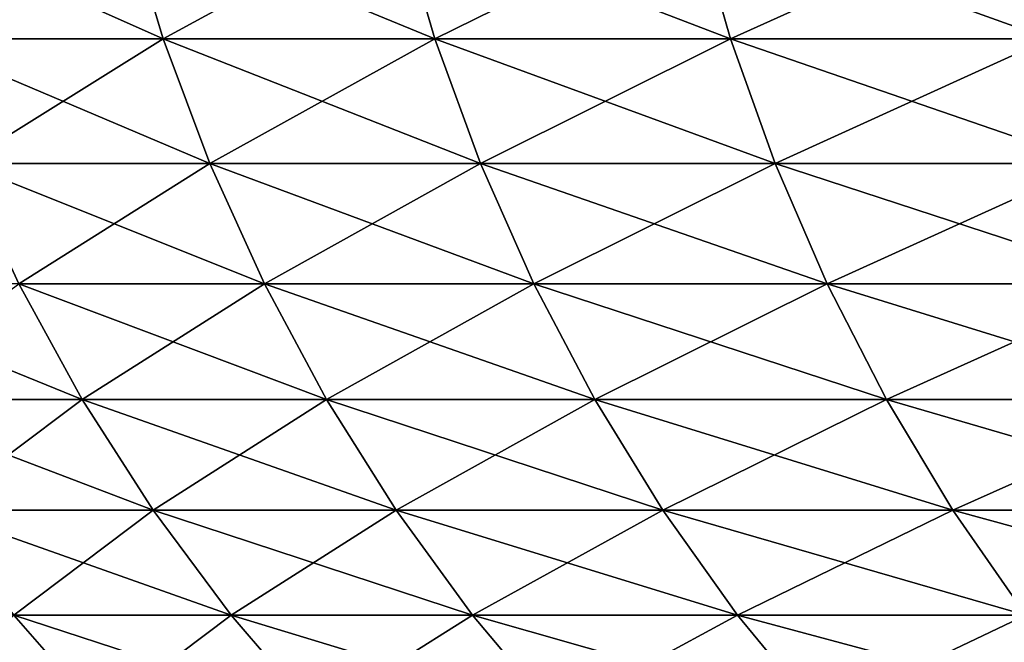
# Model space of a CAD drawing. Header units: millimetres. Extents: x -161 to 161, y -94 to 1149.
# Tile 299 of 656: x -9.969 to -9.186, y -93.105 to -92.609. Entities that reach past the tile are written whole.
import ezdxf

# ---------------------------------------------------------------- set-up
doc = ezdxf.new("R2010")
doc.units = ezdxf.units.MM
doc.header["$LTSCALE"] = 81.481481
doc.layers.add('24', color=7, linetype='CONTINUOUS')
doc.layers.add('25', color=7, linetype='CONTINUOUS')

msp = doc.modelspace()

# ---------------------------------------------------------------- linework, layer by layer
at = {"layer": '24', "color": 7, "linetype": 'CONTINUOUS', "true_color": 0x323232}
for points in [[(-9.88564, -92.52291, 4.68392), (-10.08315, -92.52291, 4.24207), (-9.85503, -92.6246, 4.66942), (-9.88564, -92.52291, 4.68392)], [(-9.85503, -92.6246, 4.66942), (-10.08315, -92.52291, 4.24207), (-10.05192, -92.6246, 4.22893), (-9.85503, -92.6246, 4.66942)], [(-9.66878, -92.52291, 5.11661), (-9.88564, -92.52291, 4.68392), (-9.63884, -92.6246, 5.10077), (-9.66878, -92.52291, 5.11661)], [(-9.63884, -92.6246, 5.10077), (-9.88564, -92.52291, 4.68392), (-9.85503, -92.6246, 4.66942), (-9.63884, -92.6246, 5.10077)], [(-9.43299, -92.52291, 5.53929), (-9.66878, -92.52291, 5.11661), (-9.40378, -92.6246, 5.52214), (-9.43299, -92.52291, 5.53929)], [(-9.40378, -92.6246, 5.52214), (-9.66878, -92.52291, 5.11661), (-9.63884, -92.6246, 5.10077), (-9.40378, -92.6246, 5.52214)], [(-9.17873, -92.52291, 5.95112), (-9.43299, -92.52291, 5.53929), (-9.15031, -92.6246, 5.93269), (-9.17873, -92.52291, 5.95112)], [(-9.15031, -92.6246, 5.93269), (-9.43299, -92.52291, 5.53929), (-9.40378, -92.6246, 5.52214), (-9.15031, -92.6246, 5.93269)], [(-9.85503, -92.6246, 4.66942), (-10.05192, -92.6246, 4.22893), (-9.81793, -92.72361, 4.65184), (-9.85503, -92.6246, 4.66942)], [(-9.81793, -92.72361, 4.65184), (-10.05192, -92.6246, 4.22893), (-10.01409, -92.72361, 4.21301), (-9.81793, -92.72361, 4.65184)], [(-9.63884, -92.6246, 5.10077), (-9.85503, -92.6246, 4.66942), (-9.60255, -92.72361, 5.08157), (-9.63884, -92.6246, 5.10077)], [(-9.60255, -92.72361, 5.08157), (-9.85503, -92.6246, 4.66942), (-9.81793, -92.72361, 4.65184), (-9.60255, -92.72361, 5.08157)], [(-9.40378, -92.6246, 5.52214), (-9.63884, -92.6246, 5.10077), (-9.36838, -92.72361, 5.50135), (-9.40378, -92.6246, 5.52214)], [(-9.36838, -92.72361, 5.50135), (-9.63884, -92.6246, 5.10077), (-9.60255, -92.72361, 5.08157), (-9.36838, -92.72361, 5.50135)], [(-9.15031, -92.6246, 5.93269), (-9.40378, -92.6246, 5.52214), (-9.11587, -92.72361, 5.91036), (-9.15031, -92.6246, 5.93269)], [(-9.11587, -92.72361, 5.91036), (-9.40378, -92.6246, 5.52214), (-9.36838, -92.72361, 5.50135), (-9.11587, -92.72361, 5.91036)], [(-9.81793, -92.72361, 4.65184), (-10.01409, -92.72361, 4.21301), (-9.77454, -92.81944, 4.63128), (-9.81793, -92.72361, 4.65184)], [(-9.77454, -92.81944, 4.63128), (-10.01409, -92.72361, 4.21301), (-9.96983, -92.81944, 4.19439), (-9.77454, -92.81944, 4.63128)], [(-9.60255, -92.72361, 5.08157), (-9.81793, -92.72361, 4.65184), (-9.56011, -92.81944, 5.05911), (-9.60255, -92.72361, 5.08157)], [(-9.56011, -92.81944, 5.05911), (-9.81793, -92.72361, 4.65184), (-9.77454, -92.81944, 4.63128), (-9.56011, -92.81944, 5.05911)], [(-9.36838, -92.72361, 5.50135), (-9.60255, -92.72361, 5.08157), (-9.32698, -92.81944, 5.47704), (-9.36838, -92.72361, 5.50135)], [(-9.32698, -92.81944, 5.47704), (-9.60255, -92.72361, 5.08157), (-9.56011, -92.81944, 5.05911), (-9.32698, -92.81944, 5.47704)], [(-9.11587, -92.72361, 5.91036), (-9.36838, -92.72361, 5.50135), (-9.07558, -92.81944, 5.88424), (-9.11587, -92.72361, 5.91036)], [(-9.07558, -92.81944, 5.88424), (-9.36838, -92.72361, 5.50135), (-9.32698, -92.81944, 5.47704), (-9.07558, -92.81944, 5.88424)], [(-9.96983, -92.81944, 4.19439), (-10.1456, -92.81944, 3.74929), (-9.91938, -92.91159, 4.17317), (-9.96983, -92.81944, 4.19439)], [(-9.91938, -92.91159, 4.17317), (-10.1456, -92.81944, 3.74929), (-10.09426, -92.91159, 3.73031), (-9.91938, -92.91159, 4.17317)], [(-9.77454, -92.81944, 4.63128), (-9.96983, -92.81944, 4.19439), (-9.72507, -92.91159, 4.60785), (-9.77454, -92.81944, 4.63128)], [(-9.72507, -92.91159, 4.60785), (-9.96983, -92.81944, 4.19439), (-9.91938, -92.91159, 4.17317), (-9.72507, -92.91159, 4.60785)], [(-9.56011, -92.81944, 5.05911), (-9.77454, -92.81944, 4.63128), (-9.51174, -92.91159, 5.03351), (-9.56011, -92.81944, 5.05911)], [(-9.51174, -92.91159, 5.03351), (-9.77454, -92.81944, 4.63128), (-9.72507, -92.91159, 4.60785), (-9.51174, -92.91159, 5.03351)], [(-9.32698, -92.81944, 5.47704), (-9.56011, -92.81944, 5.05911), (-9.27978, -92.91159, 5.44932), (-9.32698, -92.81944, 5.47704)], [(-9.27978, -92.91159, 5.44932), (-9.56011, -92.81944, 5.05911), (-9.51174, -92.91159, 5.03351), (-9.27978, -92.91159, 5.44932)], [(-9.07558, -92.81944, 5.88424), (-9.32698, -92.81944, 5.47704), (-9.02965, -92.91159, 5.85446), (-9.07558, -92.81944, 5.88424)], [(-9.02965, -92.91159, 5.85446), (-9.32698, -92.81944, 5.47704), (-9.27978, -92.91159, 5.44932), (-9.02965, -92.91159, 5.85446)], [(-9.91938, -92.91159, 4.17317), (-10.09426, -92.91159, 3.73031), (-9.86299, -92.9996, 4.14944), (-9.91938, -92.91159, 4.17317)], [(-9.86299, -92.9996, 4.14944), (-10.09426, -92.91159, 3.73031), (-10.03688, -92.9996, 3.70911), (-9.86299, -92.9996, 4.14944)], [(-9.72507, -92.91159, 4.60785), (-9.91938, -92.91159, 4.17317), (-9.66979, -92.9996, 4.58165), (-9.72507, -92.91159, 4.60785)], [(-9.66979, -92.9996, 4.58165), (-9.91938, -92.91159, 4.17317), (-9.86299, -92.9996, 4.14944), (-9.66979, -92.9996, 4.58165)], [(-9.51174, -92.91159, 5.03351), (-9.72507, -92.91159, 4.60785), (-9.45766, -92.9996, 5.0049), (-9.51174, -92.91159, 5.03351)], [(-9.45766, -92.9996, 5.0049), (-9.72507, -92.91159, 4.60785), (-9.66979, -92.9996, 4.58165), (-9.45766, -92.9996, 5.0049)], [(-9.27978, -92.91159, 5.44932), (-9.51174, -92.91159, 5.03351), (-9.22702, -92.9996, 5.41834), (-9.27978, -92.91159, 5.44932)], [(-9.22702, -92.9996, 5.41834), (-9.51174, -92.91159, 5.03351), (-9.45766, -92.9996, 5.0049), (-9.22702, -92.9996, 5.41834)], [(-9.02965, -92.91159, 5.85446), (-9.27978, -92.91159, 5.44932), (-8.97832, -92.9996, 5.82118), (-9.02965, -92.91159, 5.85446)], [(-8.97832, -92.9996, 5.82118), (-9.27978, -92.91159, 5.44932), (-9.22702, -92.9996, 5.41834), (-8.97832, -92.9996, 5.82118)], [(-9.86299, -92.9996, 4.14944), (-10.03688, -92.9996, 3.70911), (-9.80095, -93.08302, 4.12334), (-9.86299, -92.9996, 4.14944)], [(-9.80095, -93.08302, 4.12334), (-10.03688, -92.9996, 3.70911), (-9.97374, -93.08302, 3.68578), (-9.80095, -93.08302, 4.12334)], [(-9.66979, -92.9996, 4.58165), (-9.86299, -92.9996, 4.14944), (-9.60897, -93.08302, 4.55283), (-9.66979, -92.9996, 4.58165)], [(-9.60897, -93.08302, 4.55283), (-9.86299, -92.9996, 4.14944), (-9.80095, -93.08302, 4.12334), (-9.60897, -93.08302, 4.55283)], [(-9.45766, -92.9996, 5.0049), (-9.66979, -92.9996, 4.58165), (-9.39817, -93.08302, 4.97342), (-9.45766, -92.9996, 5.0049)], [(-9.39817, -93.08302, 4.97342), (-9.66979, -92.9996, 4.58165), (-9.60897, -93.08302, 4.55283), (-9.39817, -93.08302, 4.97342)], [(-9.22702, -92.9996, 5.41834), (-9.45766, -92.9996, 5.0049), (-9.16898, -93.08302, 5.38426), (-9.22702, -92.9996, 5.41834)], [(-9.16898, -93.08302, 5.38426), (-9.45766, -92.9996, 5.0049), (-9.39817, -93.08302, 4.97342), (-9.16898, -93.08302, 5.38426)], [(-8.97832, -92.9996, 5.82118), (-9.22702, -92.9996, 5.41834), (-8.92185, -93.08302, 5.78457), (-8.97832, -92.9996, 5.82118)], [(-8.92185, -93.08302, 5.78457), (-9.22702, -92.9996, 5.41834), (-9.16898, -93.08302, 5.38426), (-8.92185, -93.08302, 5.78457)], [(-9.97374, -93.08302, 3.68578), (-10.12702, -93.08302, 3.241), (-9.90519, -93.16142, 3.66044), (-9.97374, -93.08302, 3.68578)], [(-9.90519, -93.16142, 3.66044), (-10.12702, -93.08302, 3.241), (-10.0574, -93.16142, 3.21872), (-9.90519, -93.16142, 3.66044)], [(-9.80095, -93.08302, 4.12334), (-9.97374, -93.08302, 3.68578), (-9.73358, -93.16142, 4.095), (-9.80095, -93.08302, 4.12334)], [(-9.73358, -93.16142, 4.095), (-9.97374, -93.08302, 3.68578), (-9.90519, -93.16142, 3.66044), (-9.73358, -93.16142, 4.095)], [(-9.60897, -93.08302, 4.55283), (-9.80095, -93.08302, 4.12334), (-9.54292, -93.16142, 4.52154), (-9.60897, -93.08302, 4.55283)], [(-9.54292, -93.16142, 4.52154), (-9.80095, -93.08302, 4.12334), (-9.73358, -93.16142, 4.095), (-9.54292, -93.16142, 4.52154)], [(-9.39817, -93.08302, 4.97342), (-9.60897, -93.08302, 4.55283), (-9.33357, -93.16142, 4.93923), (-9.39817, -93.08302, 4.97342)], [(-9.33357, -93.16142, 4.93923), (-9.60897, -93.08302, 4.55283), (-9.54292, -93.16142, 4.52154), (-9.33357, -93.16142, 4.93923)], [(-9.16898, -93.08302, 5.38426), (-9.39817, -93.08302, 4.97342), (-9.10596, -93.16142, 5.34725), (-9.16898, -93.08302, 5.38426)], [(-9.10596, -93.16142, 5.34725), (-9.39817, -93.08302, 4.97342), (-9.33357, -93.16142, 4.93923), (-9.10596, -93.16142, 5.34725)]]:
    msp.add_3dface(points, dxfattribs=at)
at = {"layer": '25', "color": 7, "linetype": 'CONTINUOUS', "true_color": 0x323232}
for points in [[(-10.08315, -92.52291, -4.24207), (-9.88564, -92.52291, -4.68392), (-10.05192, -92.6246, -4.22893), (-10.08315, -92.52291, -4.24207)], [(-10.05192, -92.6246, -4.22893), (-9.88564, -92.52291, -4.68392), (-9.85503, -92.6246, -4.66942), (-10.05192, -92.6246, -4.22893)], [(-9.88564, -92.52291, -4.68392), (-9.66878, -92.52291, -5.11661), (-9.85503, -92.6246, -4.66942), (-9.88564, -92.52291, -4.68392)], [(-9.85503, -92.6246, -4.66942), (-9.66878, -92.52291, -5.11661), (-9.63884, -92.6246, -5.10077), (-9.85503, -92.6246, -4.66942)], [(-9.66878, -92.52291, -5.11661), (-9.43299, -92.52291, -5.53929), (-9.63884, -92.6246, -5.10077), (-9.66878, -92.52291, -5.11661)], [(-9.63884, -92.6246, -5.10077), (-9.43299, -92.52291, -5.53929), (-9.40378, -92.6246, -5.52214), (-9.63884, -92.6246, -5.10077)], [(-9.43299, -92.52291, -5.53929), (-9.17873, -92.52291, -5.95112), (-9.40378, -92.6246, -5.52214), (-9.43299, -92.52291, -5.53929)], [(-9.40378, -92.6246, -5.52214), (-9.17873, -92.52291, -5.95112), (-9.15031, -92.6246, -5.93269), (-9.40378, -92.6246, -5.52214)], [(-10.05192, -92.6246, -4.22893), (-9.85503, -92.6246, -4.66942), (-10.01409, -92.72361, -4.21301), (-10.05192, -92.6246, -4.22893)], [(-10.01409, -92.72361, -4.21301), (-9.85503, -92.6246, -4.66942), (-9.81793, -92.72361, -4.65184), (-10.01409, -92.72361, -4.21301)], [(-9.85503, -92.6246, -4.66942), (-9.63884, -92.6246, -5.10077), (-9.81793, -92.72361, -4.65184), (-9.85503, -92.6246, -4.66942)], [(-9.81793, -92.72361, -4.65184), (-9.63884, -92.6246, -5.10077), (-9.60255, -92.72361, -5.08157), (-9.81793, -92.72361, -4.65184)], [(-9.63884, -92.6246, -5.10077), (-9.40378, -92.6246, -5.52214), (-9.60255, -92.72361, -5.08157), (-9.63884, -92.6246, -5.10077)], [(-9.60255, -92.72361, -5.08157), (-9.40378, -92.6246, -5.52214), (-9.36838, -92.72361, -5.50135), (-9.60255, -92.72361, -5.08157)], [(-9.40378, -92.6246, -5.52214), (-9.15031, -92.6246, -5.93269), (-9.36838, -92.72361, -5.50135), (-9.40378, -92.6246, -5.52214)], [(-9.36838, -92.72361, -5.50135), (-9.15031, -92.6246, -5.93269), (-9.11587, -92.72361, -5.91036), (-9.36838, -92.72361, -5.50135)], [(-10.01409, -92.72361, -4.21301), (-9.81793, -92.72361, -4.65184), (-9.96983, -92.81944, -4.19439), (-10.01409, -92.72361, -4.21301)], [(-9.96983, -92.81944, -4.19439), (-9.81793, -92.72361, -4.65184), (-9.77454, -92.81944, -4.63128), (-9.96983, -92.81944, -4.19439)], [(-9.81793, -92.72361, -4.65184), (-9.60255, -92.72361, -5.08157), (-9.77454, -92.81944, -4.63128), (-9.81793, -92.72361, -4.65184)], [(-9.77454, -92.81944, -4.63128), (-9.60255, -92.72361, -5.08157), (-9.56011, -92.81944, -5.05911), (-9.77454, -92.81944, -4.63128)], [(-9.60255, -92.72361, -5.08157), (-9.36838, -92.72361, -5.50135), (-9.56011, -92.81944, -5.05911), (-9.60255, -92.72361, -5.08157)], [(-9.56011, -92.81944, -5.05911), (-9.36838, -92.72361, -5.50135), (-9.32698, -92.81944, -5.47704), (-9.56011, -92.81944, -5.05911)], [(-9.36838, -92.72361, -5.50135), (-9.11587, -92.72361, -5.91036), (-9.32698, -92.81944, -5.47704), (-9.36838, -92.72361, -5.50135)], [(-9.32698, -92.81944, -5.47704), (-9.11587, -92.72361, -5.91036), (-9.07558, -92.81944, -5.88424), (-9.32698, -92.81944, -5.47704)], [(-10.09426, -92.91159, -3.73031), (-9.96983, -92.81944, -4.19439), (-9.91938, -92.91159, -4.17317), (-10.09426, -92.91159, -3.73031)], [(-9.96983, -92.81944, -4.19439), (-9.77454, -92.81944, -4.63128), (-9.91938, -92.91159, -4.17317), (-9.96983, -92.81944, -4.19439)], [(-9.91938, -92.91159, -4.17317), (-9.77454, -92.81944, -4.63128), (-9.72507, -92.91159, -4.60785), (-9.91938, -92.91159, -4.17317)], [(-9.77454, -92.81944, -4.63128), (-9.56011, -92.81944, -5.05911), (-9.72507, -92.91159, -4.60785), (-9.77454, -92.81944, -4.63128)], [(-9.72507, -92.91159, -4.60785), (-9.56011, -92.81944, -5.05911), (-9.51174, -92.91159, -5.03351), (-9.72507, -92.91159, -4.60785)], [(-9.56011, -92.81944, -5.05911), (-9.32698, -92.81944, -5.47704), (-9.51174, -92.91159, -5.03351), (-9.56011, -92.81944, -5.05911)], [(-9.51174, -92.91159, -5.03351), (-9.32698, -92.81944, -5.47704), (-9.27978, -92.91159, -5.44932), (-9.51174, -92.91159, -5.03351)], [(-9.32698, -92.81944, -5.47704), (-9.07558, -92.81944, -5.88424), (-9.27978, -92.91159, -5.44932), (-9.32698, -92.81944, -5.47704)], [(-9.27978, -92.91159, -5.44932), (-9.07558, -92.81944, -5.88424), (-9.02965, -92.91159, -5.85446), (-9.27978, -92.91159, -5.44932)], [(-10.09426, -92.91159, -3.73031), (-9.91938, -92.91159, -4.17317), (-10.03688, -92.9996, -3.70911), (-10.09426, -92.91159, -3.73031)], [(-10.03688, -92.9996, -3.70911), (-9.91938, -92.91159, -4.17317), (-9.86299, -92.9996, -4.14944), (-10.03688, -92.9996, -3.70911)], [(-9.91938, -92.91159, -4.17317), (-9.72507, -92.91159, -4.60785), (-9.86299, -92.9996, -4.14944), (-9.91938, -92.91159, -4.17317)], [(-9.86299, -92.9996, -4.14944), (-9.72507, -92.91159, -4.60785), (-9.66979, -92.9996, -4.58165), (-9.86299, -92.9996, -4.14944)], [(-9.72507, -92.91159, -4.60785), (-9.51174, -92.91159, -5.03351), (-9.66979, -92.9996, -4.58165), (-9.72507, -92.91159, -4.60785)], [(-9.66979, -92.9996, -4.58165), (-9.51174, -92.91159, -5.03351), (-9.45766, -92.9996, -5.0049), (-9.66979, -92.9996, -4.58165)], [(-9.51174, -92.91159, -5.03351), (-9.27978, -92.91159, -5.44932), (-9.45766, -92.9996, -5.0049), (-9.51174, -92.91159, -5.03351)], [(-9.45766, -92.9996, -5.0049), (-9.27978, -92.91159, -5.44932), (-9.22702, -92.9996, -5.41834), (-9.45766, -92.9996, -5.0049)], [(-9.27978, -92.91159, -5.44932), (-9.02965, -92.91159, -5.85446), (-9.22702, -92.9996, -5.41834), (-9.27978, -92.91159, -5.44932)], [(-9.22702, -92.9996, -5.41834), (-9.02965, -92.91159, -5.85446), (-8.97832, -92.9996, -5.82118), (-9.22702, -92.9996, -5.41834)], [(-10.03688, -92.9996, -3.70911), (-9.86299, -92.9996, -4.14944), (-9.97374, -93.08302, -3.68578), (-10.03688, -92.9996, -3.70911)], [(-9.97374, -93.08302, -3.68578), (-9.86299, -92.9996, -4.14944), (-9.80095, -93.08302, -4.12334), (-9.97374, -93.08302, -3.68578)], [(-9.86299, -92.9996, -4.14944), (-9.66979, -92.9996, -4.58165), (-9.80095, -93.08302, -4.12334), (-9.86299, -92.9996, -4.14944)], [(-9.80095, -93.08302, -4.12334), (-9.66979, -92.9996, -4.58165), (-9.60897, -93.08302, -4.55283), (-9.80095, -93.08302, -4.12334)], [(-9.66979, -92.9996, -4.58165), (-9.45766, -92.9996, -5.0049), (-9.60897, -93.08302, -4.55283), (-9.66979, -92.9996, -4.58165)], [(-9.60897, -93.08302, -4.55283), (-9.45766, -92.9996, -5.0049), (-9.39817, -93.08302, -4.97342), (-9.60897, -93.08302, -4.55283)], [(-9.45766, -92.9996, -5.0049), (-9.22702, -92.9996, -5.41834), (-9.39817, -93.08302, -4.97342), (-9.45766, -92.9996, -5.0049)], [(-9.39817, -93.08302, -4.97342), (-9.22702, -92.9996, -5.41834), (-9.16898, -93.08302, -5.38426), (-9.39817, -93.08302, -4.97342)], [(-9.22702, -92.9996, -5.41834), (-8.97832, -92.9996, -5.82118), (-9.16898, -93.08302, -5.38426), (-9.22702, -92.9996, -5.41834)], [(-10.0574, -93.16142, -3.21872), (-9.97374, -93.08302, -3.68578), (-9.90519, -93.16142, -3.66044), (-10.0574, -93.16142, -3.21872)], [(-9.97374, -93.08302, -3.68578), (-9.80095, -93.08302, -4.12334), (-9.90519, -93.16142, -3.66044), (-9.97374, -93.08302, -3.68578)], [(-9.90519, -93.16142, -3.66044), (-9.80095, -93.08302, -4.12334), (-9.73358, -93.16142, -4.095), (-9.90519, -93.16142, -3.66044)], [(-9.80095, -93.08302, -4.12334), (-9.60897, -93.08302, -4.55283), (-9.73358, -93.16142, -4.095), (-9.80095, -93.08302, -4.12334)], [(-9.73358, -93.16142, -4.095), (-9.60897, -93.08302, -4.55283), (-9.54292, -93.16142, -4.52154), (-9.73358, -93.16142, -4.095)], [(-9.60897, -93.08302, -4.55283), (-9.39817, -93.08302, -4.97342), (-9.54292, -93.16142, -4.52154), (-9.60897, -93.08302, -4.55283)], [(-9.54292, -93.16142, -4.52154), (-9.39817, -93.08302, -4.97342), (-9.33357, -93.16142, -4.93923), (-9.54292, -93.16142, -4.52154)], [(-9.39817, -93.08302, -4.97342), (-9.16898, -93.08302, -5.38426), (-9.33357, -93.16142, -4.93923), (-9.39817, -93.08302, -4.97342)], [(-9.33357, -93.16142, -4.93923), (-9.16898, -93.08302, -5.38426), (-9.10596, -93.16142, -5.34725), (-9.33357, -93.16142, -4.93923)]]:
    msp.add_3dface(points, dxfattribs=at)

doc.saveas('drawing.dxf')
